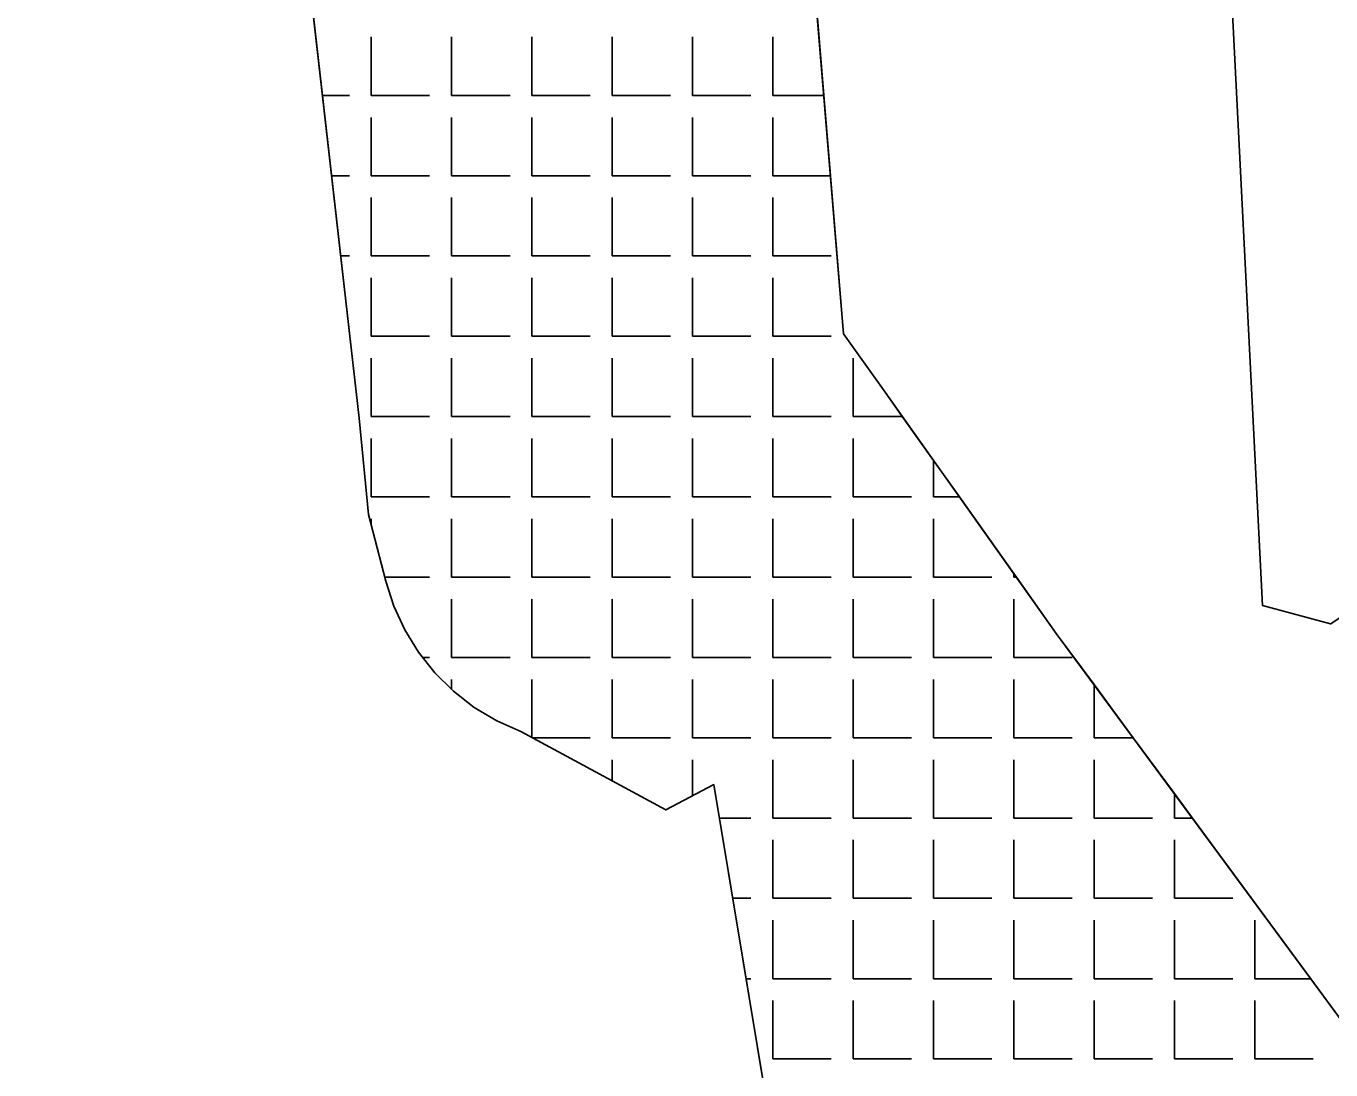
# Model space of a CAD drawing. Extents: x 427903 to 430077, y 4477233 to 4480385.
# Drawn here: x 428016.1 to 428129.5, y 4478088.1 to 4478178.9 of the extents above; entities that cross this region are included whole.
import ezdxf

# ---------------------------------------------------------------- set-up
doc = ezdxf.new("R2010")
doc.units = 0
for name, color, linetype in [('ADAKENARI', 7, 'Continuous'), ('KIYI', 7, 'Continuous'), ('KIYIKENARCIZGI', 7, 'Continuous'), ('PL_AYA_PARK_DINLENME', 7, 'Continuous'), ('PL_DOLGU', 7, 'Continuous'), ('PL_K_TALI_IS_MRK', 7, 'Continuous'), ('TR_KIYI', 7, 'Continuous'), ('TR_TALIISMERK', 7, 'Continuous')]:
    doc.layers.add(name, color=color, linetype=linetype)

msp = doc.modelspace()

# ---------------------------------------------------------------- linework, layer by layer
at = {"layer": 'ADAKENARI'}
msp.add_line((428129.55, 4478126.94), (428129.52, 4478126.95), dxfattribs=at)
msp.add_lwpolyline([(428117.06, 4478257.91), (428123.61, 4478128.52), (428129.52, 4478126.95)], dxfattribs=at)
at = {"layer": 'KIYI'}
for p, q in [((428040.76, 4478182.34), (428045.03, 4478144.84)), ((428045.03, 4478144.84), (428045.84, 4478136.46)), ((428045.84, 4478136.46), (428047.34, 4478130.66)), ((428047.34, 4478130.66), (428048.04, 4478128.49)), ((428048.04, 4478128.49), (428048.99, 4478126.41)), ((428048.99, 4478126.41), (428050.19, 4478124.47)), ((428050.19, 4478124.47), (428051.61, 4478122.68)), ((428051.61, 4478122.68), (428053.23, 4478121.07)), ((428053.23, 4478121.07), (428055.04, 4478119.67)), ((428055.04, 4478119.67), (428057, 4478118.5)), ((428057, 4478118.5), (428059.08, 4478117.56)), ((428059.08, 4478117.56), (428071.69, 4478110.75)), ((428071.69, 4478110.75), (428075.87, 4478112.95)), ((428075.87, 4478112.95), (428084.76, 4478059.52))]:
    msp.add_line(p, q, dxfattribs=at)
at = {"layer": 'KIYIKENARCIZGI'}
for p, q in [((428087.15, 4478152.17), (428083.58, 4478195.5)), ((428090.62, 4478147.29), (428087.15, 4478152.17)), ((428105.66, 4478126.11), (428090.62, 4478147.29)), ((428131.83, 4478090.59), (428105.66, 4478126.11))]:
    msp.add_line(p, q, dxfattribs=at)
at = {"layer": 'PL_AYA_PARK_DINLENME'}
for points in [[(428146.39, 4478139.05), (428143.84, 4478136.95), (428139.23, 4478133.54), (428129.55, 4478126.94), (428129.52, 4478126.95), (428123.61, 4478128.52), (428117.06, 4478257.91), (428114.25, 4478313.51), (428064.87, 4478539.25)], [(428084.86, 4478179.89), (428085.44, 4478172.91), (428086.02, 4478165.92), (428087.15, 4478152.17), (428090.62, 4478147.29), (428092.27, 4478144.97), (428094.98, 4478141.15), (428097.23, 4478137.98), (428101.96, 4478131.32), (428102.19, 4478131), (428105.66, 4478126.11), (428108.95, 4478121.65), (428112.35, 4478117.03), (428115.93, 4478112.17), (428117.5, 4478110.04), (428127.79, 4478096.07), (428129.9, 4478093.21)]]:
    msp.add_lwpolyline(points, dxfattribs=at)
at = {"layer": 'PL_DOLGU'}
for points in [[(427915.56, 4478616.56), (427926.24, 4478611.7), (427951.44, 4478612.68), (428005.26, 4478568.85), (428013.08, 4478538.04), (428022.63, 4478500.39), (428030.78, 4478471), (428043.19, 4478419.02), (428062.79, 4478335.7), (428065.05, 4478326.22), (428070.28, 4478297.7), (428077.59, 4478258.73), (428080.14, 4478238.03), (428083.58, 4478195.5), (428087.15, 4478152.17), (428090.62, 4478147.29), (428105.66, 4478126.11), (428131.83, 4478090.59), (428146.88, 4478022.13), (428153.28, 4477995.07), (428160.32, 4477964.05), (428161.5, 4477959.01), (428182.61, 4477892.78)], [(427915.56, 4478616.56), (427926.24, 4478611.7), (427951.44, 4478612.68), (428005.26, 4478568.85), (428013.08, 4478538.04), (428022.63, 4478500.39), (428030.78, 4478471), (428043.19, 4478419.02), (428062.79, 4478335.7), (428065.05, 4478326.22), (428070.28, 4478297.7), (428077.59, 4478258.73), (428080.14, 4478238.03), (428083.58, 4478195.5), (428087.15, 4478152.17), (428090.62, 4478147.29), (428105.66, 4478126.11), (428131.83, 4478090.59), (428146.88, 4478022.13), (428153.28, 4477995.07), (428160.32, 4477964.05), (428161.5, 4477959.01), (428182.61, 4477892.78)], [(428084.76, 4478059.52), (428075.87, 4478112.95), (428071.69, 4478110.75), (428059.08, 4478117.56), (428057, 4478118.5), (428055.04, 4478119.67), (428053.23, 4478121.07), (428051.61, 4478122.68), (428050.19, 4478124.47), (428048.99, 4478126.41), (428048.04, 4478128.49), (428047.34, 4478130.66), (428045.84, 4478136.46), (428045.03, 4478144.84), (428040.76, 4478182.34), (428034.77, 4478236.8), (428030.86, 4478275.63)], [(428084.76, 4478059.52), (428075.87, 4478112.95), (428071.69, 4478110.75), (428059.08, 4478117.56), (428057, 4478118.5), (428055.04, 4478119.67), (428053.23, 4478121.07), (428051.61, 4478122.68), (428050.19, 4478124.47), (428048.99, 4478126.41), (428048.04, 4478128.49), (428047.34, 4478130.66), (428045.84, 4478136.46), (428045.03, 4478144.84), (428040.76, 4478182.34), (428034.77, 4478236.8), (428030.86, 4478275.63)]]:
    msp.add_lwpolyline(points, dxfattribs=at)
at = {"layer": 'PL_K_TALI_IS_MRK'}
msp.add_lwpolyline([(428064.87, 4478539.25), (428114.25, 4478313.51), (428117.06, 4478257.91), (428123.61, 4478128.52), (428129.52, 4478126.95), (428129.55, 4478126.94), (428139.23, 4478133.54), (428143.84, 4478136.95), (428146.39, 4478139.05), (428151.43, 4478143.21)], dxfattribs=at)
at = {"layer": 'TR_KIYI'}
for p, q in [((428046.08, 4478172.91), (428046.08, 4478177.99)), ((428046.08, 4478172.91), (428046.08, 4478177.99)), ((428053.07, 4478172.91), (428053.07, 4478177.99)), ((428053.07, 4478172.91), (428053.07, 4478177.99)), ((428060.05, 4478172.91), (428060.05, 4478177.99)), ((428060.05, 4478172.91), (428060.05, 4478177.99)), ((428067.04, 4478172.91), (428067.04, 4478177.99)), ((428067.04, 4478172.91), (428067.04, 4478177.99)), ((428074.02, 4478172.91), (428074.02, 4478177.99)), ((428074.02, 4478172.91), (428074.02, 4478177.99)), ((428081.01, 4478172.91), (428081.01, 4478177.99)), ((428081.01, 4478172.91), (428081.01, 4478177.99)), ((428041.83, 4478172.91), (428044.18, 4478172.91)), ((428046.08, 4478172.91), (428051.16, 4478172.91)), ((428053.07, 4478172.91), (428058.15, 4478172.91)), ((428060.05, 4478172.91), (428065.13, 4478172.91)), ((428067.04, 4478172.91), (428072.12, 4478172.91)), ((428074.02, 4478172.91), (428079.1, 4478172.91)), ((428081.01, 4478172.91), (428085.44, 4478172.91)), ((428046.08, 4478165.92), (428046.08, 4478171)), ((428046.08, 4478165.92), (428046.08, 4478171)), ((428053.07, 4478165.92), (428053.07, 4478171)), ((428053.07, 4478165.92), (428053.07, 4478171)), ((428060.05, 4478165.92), (428060.05, 4478171)), ((428060.05, 4478165.92), (428060.05, 4478171)), ((428067.04, 4478165.92), (428067.04, 4478171)), ((428067.04, 4478165.92), (428067.04, 4478171)), ((428074.02, 4478165.92), (428074.02, 4478171)), ((428074.02, 4478165.92), (428074.02, 4478171)), ((428081.01, 4478165.92), (428081.01, 4478171)), ((428081.01, 4478165.92), (428081.01, 4478171)), ((428042.63, 4478165.92), (428044.18, 4478165.92)), ((428046.08, 4478165.92), (428051.16, 4478165.92)), ((428053.07, 4478165.92), (428058.15, 4478165.92)), ((428060.05, 4478165.92), (428065.13, 4478165.92)), ((428067.04, 4478165.92), (428072.12, 4478165.92)), ((428074.02, 4478165.92), (428079.1, 4478165.92)), ((428081.01, 4478165.92), (428086.02, 4478165.92)), ((428046.08, 4478158.94), (428046.08, 4478164.02)), ((428046.08, 4478158.94), (428046.08, 4478164.02)), ((428053.07, 4478158.94), (428053.07, 4478164.02)), ((428053.07, 4478158.94), (428053.07, 4478164.02)), ((428060.05, 4478158.94), (428060.05, 4478164.02)), ((428060.05, 4478158.94), (428060.05, 4478164.02)), ((428067.04, 4478158.94), (428067.04, 4478164.02)), ((428067.04, 4478158.94), (428067.04, 4478164.02)), ((428074.02, 4478158.94), (428074.02, 4478164.02)), ((428074.02, 4478158.94), (428074.02, 4478164.02)), ((428081.01, 4478158.94), (428081.01, 4478164.02)), ((428081.01, 4478158.94), (428081.01, 4478164.02)), ((428043.42, 4478158.94), (428044.18, 4478158.94)), ((428046.08, 4478158.94), (428051.16, 4478158.94)), ((428053.07, 4478158.94), (428058.15, 4478158.94)), ((428060.05, 4478158.94), (428065.13, 4478158.94)), ((428067.04, 4478158.94), (428072.12, 4478158.94)), ((428074.02, 4478158.94), (428079.1, 4478158.94)), ((428081.01, 4478158.94), (428086.09, 4478158.94)), ((428046.08, 4478151.95), (428046.08, 4478157.03)), ((428046.08, 4478151.95), (428046.08, 4478157.03)), ((428053.07, 4478151.95), (428053.07, 4478157.03)), ((428053.07, 4478151.95), (428053.07, 4478157.03)), ((428060.05, 4478151.95), (428060.05, 4478157.03)), ((428060.05, 4478151.95), (428060.05, 4478157.03)), ((428067.04, 4478151.95), (428067.04, 4478157.03)), ((428067.04, 4478151.95), (428067.04, 4478157.03)), ((428074.02, 4478151.95), (428074.02, 4478157.03)), ((428074.02, 4478151.95), (428074.02, 4478157.03)), ((428081.01, 4478151.95), (428081.01, 4478157.03)), ((428081.01, 4478151.95), (428081.01, 4478157.03)), ((428046.08, 4478151.95), (428051.16, 4478151.95)), ((428053.07, 4478151.95), (428058.15, 4478151.95)), ((428060.05, 4478151.95), (428065.13, 4478151.95)), ((428067.04, 4478151.95), (428072.12, 4478151.95)), ((428074.02, 4478151.95), (428079.1, 4478151.95)), ((428081.01, 4478151.95), (428086.09, 4478151.95)), ((428046.08, 4478144.97), (428046.08, 4478150.05)), ((428046.08, 4478144.97), (428046.08, 4478150.05)), ((428053.07, 4478144.97), (428053.07, 4478150.05)), ((428053.07, 4478144.97), (428053.07, 4478150.05)), ((428060.05, 4478144.97), (428060.05, 4478150.05)), ((428060.05, 4478144.97), (428060.05, 4478150.05)), ((428067.04, 4478144.97), (428067.04, 4478150.05)), ((428067.04, 4478144.97), (428067.04, 4478150.05)), ((428074.02, 4478144.97), (428074.02, 4478150.05)), ((428074.02, 4478144.97), (428074.02, 4478150.05)), ((428081.01, 4478144.97), (428081.01, 4478150.05)), ((428081.01, 4478144.97), (428081.01, 4478150.05)), ((428087.99, 4478144.97), (428087.99, 4478150.05)), ((428087.99, 4478144.97), (428087.99, 4478150.05)), ((428046.08, 4478144.97), (428051.16, 4478144.97)), ((428053.07, 4478144.97), (428058.15, 4478144.97)), ((428060.05, 4478144.97), (428065.13, 4478144.97)), ((428067.04, 4478144.97), (428072.12, 4478144.97)), ((428074.02, 4478144.97), (428079.1, 4478144.97)), ((428081.01, 4478144.97), (428086.09, 4478144.97)), ((428087.99, 4478144.97), (428092.27, 4478144.97)), ((428046.08, 4478137.98), (428046.08, 4478143.06)), ((428046.08, 4478137.98), (428046.08, 4478143.06)), ((428053.07, 4478137.98), (428053.07, 4478143.06)), ((428053.07, 4478137.98), (428053.07, 4478143.06)), ((428060.05, 4478137.98), (428060.05, 4478143.06)), ((428060.05, 4478137.98), (428060.05, 4478143.06)), ((428067.04, 4478137.98), (428067.04, 4478143.06)), ((428067.04, 4478137.98), (428067.04, 4478143.06)), ((428074.02, 4478137.98), (428074.02, 4478143.06)), ((428074.02, 4478137.98), (428074.02, 4478143.06)), ((428081.01, 4478137.98), (428081.01, 4478143.06)), ((428081.01, 4478137.98), (428081.01, 4478143.06)), ((428087.99, 4478137.98), (428087.99, 4478143.06)), ((428087.99, 4478137.98), (428087.99, 4478143.06)), ((428094.98, 4478137.98), (428094.98, 4478141.15)), ((428046.08, 4478137.98), (428051.16, 4478137.98)), ((428053.07, 4478137.98), (428058.15, 4478137.98)), ((428060.05, 4478137.98), (428065.13, 4478137.98)), ((428067.04, 4478137.98), (428072.12, 4478137.98)), ((428074.02, 4478137.98), (428079.1, 4478137.98)), ((428081.01, 4478137.98), (428086.09, 4478137.98)), ((428087.99, 4478137.98), (428093.07, 4478137.98)), ((428094.98, 4478137.98), (428097.23, 4478137.98)), ((428046.08, 4478135.53), (428046.08, 4478136.08)), ((428046.08, 4478135.53), (428046.08, 4478136.08)), ((428053.07, 4478131), (428053.07, 4478136.08)), ((428053.07, 4478131), (428053.07, 4478136.08)), ((428060.05, 4478131), (428060.05, 4478136.08)), ((428060.05, 4478131), (428060.05, 4478136.08)), ((428067.04, 4478131), (428067.04, 4478136.08)), ((428067.04, 4478131), (428067.04, 4478136.08)), ((428074.02, 4478131), (428074.02, 4478136.08)), ((428074.02, 4478131), (428074.02, 4478136.08)), ((428081.01, 4478131), (428081.01, 4478136.08)), ((428081.01, 4478131), (428081.01, 4478136.08)), ((428087.99, 4478131), (428087.99, 4478136.08)), ((428087.99, 4478131), (428087.99, 4478136.08)), ((428094.98, 4478131), (428094.98, 4478136.08)), ((428047.25, 4478131), (428051.16, 4478131)), ((428053.07, 4478131), (428058.15, 4478131)), ((428060.05, 4478131), (428065.13, 4478131)), ((428067.04, 4478131), (428072.12, 4478131)), ((428074.02, 4478131), (428079.1, 4478131)), ((428081.01, 4478131), (428086.09, 4478131)), ((428087.99, 4478131), (428093.07, 4478131)), ((428094.98, 4478131), (428100.06, 4478131)), ((428101.96, 4478131), (428101.96, 4478131.32)), ((428101.96, 4478131), (428102.19, 4478131)), ((428053.07, 4478124.01), (428053.07, 4478129.09)), ((428053.07, 4478124.01), (428053.07, 4478129.09)), ((428060.05, 4478124.01), (428060.05, 4478129.09)), ((428060.05, 4478124.01), (428060.05, 4478129.09)), ((428067.04, 4478124.01), (428067.04, 4478129.09)), ((428067.04, 4478124.01), (428067.04, 4478129.09)), ((428074.02, 4478124.01), (428074.02, 4478129.09)), ((428074.02, 4478124.01), (428074.02, 4478129.09)), ((428081.01, 4478124.01), (428081.01, 4478129.09)), ((428081.01, 4478124.01), (428081.01, 4478129.09)), ((428087.99, 4478124.01), (428087.99, 4478129.09)), ((428087.99, 4478124.01), (428087.99, 4478129.09)), ((428094.98, 4478124.01), (428094.98, 4478129.09)), ((428101.96, 4478124.01), (428101.96, 4478129.09)), ((428050.55, 4478124.01), (428051.16, 4478124.01)), ((428053.07, 4478124.01), (428058.15, 4478124.01)), ((428060.05, 4478124.01), (428065.13, 4478124.01)), ((428067.04, 4478124.01), (428072.12, 4478124.01)), ((428074.02, 4478124.01), (428079.1, 4478124.01)), ((428081.01, 4478124.01), (428086.09, 4478124.01)), ((428087.99, 4478124.01), (428093.07, 4478124.01)), ((428094.98, 4478124.01), (428100.06, 4478124.01)), ((428101.96, 4478124.01), (428107.04, 4478124.01)), ((428053.07, 4478121.24), (428053.07, 4478122.11)), ((428053.07, 4478121.24), (428053.07, 4478122.11)), ((428060.05, 4478117.04), (428060.05, 4478122.11)), ((428060.05, 4478117.04), (428060.05, 4478122.11)), ((428067.04, 4478117.03), (428067.04, 4478122.11)), ((428067.04, 4478117.03), (428067.04, 4478122.11)), ((428074.02, 4478117.03), (428074.02, 4478122.11)), ((428074.02, 4478117.03), (428074.02, 4478122.11)), ((428081.01, 4478117.03), (428081.01, 4478122.11)), ((428081.01, 4478117.03), (428081.01, 4478122.11)), ((428087.99, 4478117.03), (428087.99, 4478122.11)), ((428087.99, 4478117.03), (428087.99, 4478122.11)), ((428094.98, 4478117.03), (428094.98, 4478122.11)), ((428101.96, 4478117.03), (428101.96, 4478122.11)), ((428108.95, 4478117.03), (428108.95, 4478121.65)), ((428060.07, 4478117.03), (428065.13, 4478117.03)), ((428067.04, 4478117.03), (428072.12, 4478117.03)), ((428074.02, 4478117.03), (428079.1, 4478117.03)), ((428081.01, 4478117.03), (428086.09, 4478117.03)), ((428087.99, 4478117.03), (428093.07, 4478117.03)), ((428094.98, 4478117.03), (428100.06, 4478117.03)), ((428101.96, 4478117.03), (428107.04, 4478117.03)), ((428108.95, 4478117.03), (428112.35, 4478117.03)), ((428067.04, 4478113.26), (428067.04, 4478115.12)), ((428067.04, 4478113.26), (428067.04, 4478115.12)), ((428074.02, 4478111.98), (428074.02, 4478115.12)), ((428074.02, 4478111.98), (428074.02, 4478115.12)), ((428081.01, 4478110.04), (428081.01, 4478115.12)), ((428081.01, 4478110.04), (428081.01, 4478115.12)), ((428087.99, 4478110.04), (428087.99, 4478115.12)), ((428087.99, 4478110.04), (428087.99, 4478115.12)), ((428094.98, 4478110.04), (428094.98, 4478115.12)), ((428101.96, 4478110.04), (428101.96, 4478115.12)), ((428108.95, 4478110.04), (428108.95, 4478115.12)), ((428115.93, 4478110.04), (428115.93, 4478112.17)), ((428076.35, 4478110.04), (428079.1, 4478110.04)), ((428081.01, 4478110.04), (428086.09, 4478110.04)), ((428087.99, 4478110.04), (428093.07, 4478110.04)), ((428094.98, 4478110.04), (428100.06, 4478110.04)), ((428101.96, 4478110.04), (428107.04, 4478110.04)), ((428108.95, 4478110.04), (428114.03, 4478110.04)), ((428115.93, 4478110.04), (428117.5, 4478110.04)), ((428081.01, 4478103.06), (428081.01, 4478108.14)), ((428081.01, 4478103.06), (428081.01, 4478108.14)), ((428087.99, 4478103.06), (428087.99, 4478108.14)), ((428087.99, 4478103.06), (428087.99, 4478108.14)), ((428094.98, 4478103.06), (428094.98, 4478108.14)), ((428101.96, 4478103.06), (428101.96, 4478108.14)), ((428108.95, 4478103.06), (428108.95, 4478108.14)), ((428115.93, 4478103.06), (428115.93, 4478108.14)), ((428077.51, 4478103.06), (428079.1, 4478103.06)), ((428081.01, 4478103.06), (428086.09, 4478103.06)), ((428087.99, 4478103.06), (428093.07, 4478103.06)), ((428094.98, 4478103.06), (428100.06, 4478103.06)), ((428101.96, 4478103.06), (428107.04, 4478103.06)), ((428108.95, 4478103.06), (428114.03, 4478103.06)), ((428115.93, 4478103.06), (428121.01, 4478103.06)), ((428081.01, 4478096.07), (428081.01, 4478101.15)), ((428081.01, 4478096.07), (428081.01, 4478101.15)), ((428087.99, 4478096.07), (428087.99, 4478101.15)), ((428087.99, 4478096.07), (428087.99, 4478101.15)), ((428094.98, 4478096.07), (428094.98, 4478101.15)), ((428101.96, 4478096.07), (428101.96, 4478101.15)), ((428108.95, 4478096.07), (428108.95, 4478101.15)), ((428115.93, 4478096.07), (428115.93, 4478101.15)), ((428122.92, 4478096.07), (428122.92, 4478101.15)), ((428078.68, 4478096.07), (428079.1, 4478096.07)), ((428081.01, 4478096.07), (428086.09, 4478096.07)), ((428087.99, 4478096.07), (428093.07, 4478096.07)), ((428094.98, 4478096.07), (428100.06, 4478096.07)), ((428101.96, 4478096.07), (428107.04, 4478096.07)), ((428108.95, 4478096.07), (428114.03, 4478096.07)), ((428115.93, 4478096.07), (428121.01, 4478096.07)), ((428122.92, 4478096.07), (428127.79, 4478096.07)), ((428081.01, 4478089.09), (428081.01, 4478094.17)), ((428081.01, 4478089.09), (428081.01, 4478094.17)), ((428087.99, 4478089.09), (428087.99, 4478094.17)), ((428087.99, 4478089.09), (428087.99, 4478094.17)), ((428094.98, 4478089.09), (428094.98, 4478094.17)), ((428101.96, 4478089.09), (428101.96, 4478094.17)), ((428108.95, 4478089.09), (428108.95, 4478094.17)), ((428115.93, 4478089.09), (428115.93, 4478094.17)), ((428122.92, 4478089.09), (428122.92, 4478094.17)), ((428081.01, 4478089.09), (428086.09, 4478089.09)), ((428087.99, 4478089.09), (428093.07, 4478089.09)), ((428094.98, 4478089.09), (428100.06, 4478089.09)), ((428101.96, 4478089.09), (428107.04, 4478089.09)), ((428108.95, 4478089.09), (428114.03, 4478089.09)), ((428115.93, 4478089.09), (428121.01, 4478089.09)), ((428122.92, 4478089.09), (428128, 4478089.09))]:
    msp.add_line(p, q, dxfattribs=at)
at = {"layer": 'TR_TALIISMERK'}
msp.add_lwpolyline([(428099.72, 4478556.5), (428059.47, 4478547.15), (428059.64, 4478546.89), (428064.87, 4478539.25), (428114.25, 4478313.51), (428117.06, 4478257.91), (428123.61, 4478128.52), (428129.52, 4478126.95), (428129.55, 4478126.94), (428139.23, 4478133.54), (428143.84, 4478136.95), (428146.39, 4478139.05), (428151.43, 4478143.21)], dxfattribs=at)

doc.saveas('drawing.dxf')
